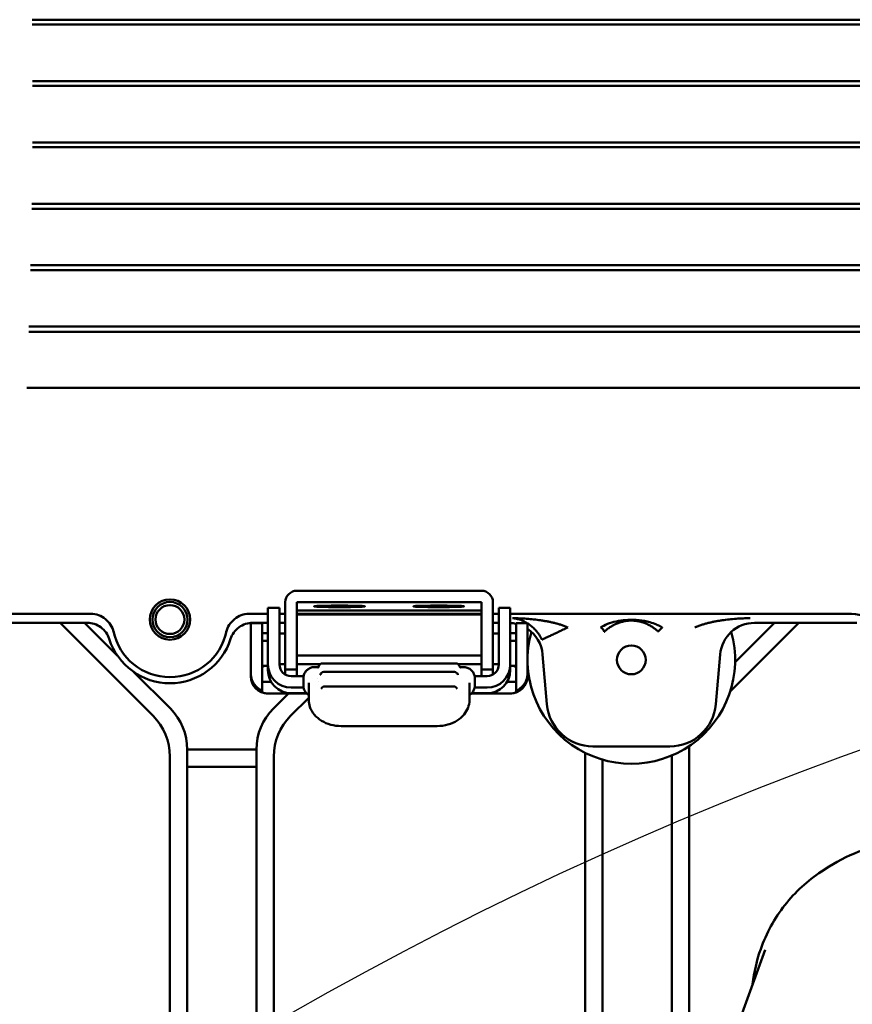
# Model space of a CAD drawing. Header units: millimetres. Extents: x 0 to 14369, y -869 to 2970.
# Tile 274 of 656: x 1736 to 1809, y 568 to 653. Entities that reach past the tile are written whole.
import ezdxf

# ---------------------------------------------------------------- set-up
doc = ezdxf.new("R2010")
doc.units = ezdxf.units.MM
doc.header["$LTSCALE"] = 10
doc.layers.add('Detailumgrenzung (ISO)', color=7, linetype='Continuous', lineweight=25)
doc.layers.add('Sichtbar (ISO)', color=7, linetype='Continuous', lineweight=50)

# ---------------------------------------------------------------- blocks, each defined once
blk = doc.blocks.new('2DDetail3')
at = {"layer": 'Detailumgrenzung (ISO)'}
blk.add_circle((191.4219, 29.8398), 30.9875, dxfattribs=at)

msp = doc.modelspace()

# ---------------------------------------------------------------- linework, layer by layer
at = {"layer": 'Sichtbar (ISO)'}
for p, q in [((1813.51, 653.4), (1737.564, 653.4)), ((1737.569, 652.984), (1813.553, 652.984)), ((1813.55, 648.072), (1737.604, 648.072)), ((1737.605, 647.661), (1813.56, 647.661)), ((1737.594, 642.335), (1813.538, 642.335)), ((1813.561, 642.747), (1737.597, 642.747)), ((1737.536, 637.006), (1813.487, 637.006)), ((1813.543, 637.425), (1737.543, 637.425)), ((1813.496, 632.106), (1737.442, 632.106)), ((1737.43, 631.674), (1813.406, 631.674)), ((1813.419, 626.79), (1737.294, 626.79)), ((1737.278, 626.338), (1813.296, 626.338)), ((1813.315, 621.477), (1737.1, 621.477)), ((1760.518, 603.882), (1776.518, 603.882)), ((1759.518, 602.883), (1759.518, 597.056)), ((1760.518, 602.883), (1776.518, 602.883)), ((1760.518, 597.056), (1760.518, 602.883)), ((1776.518, 602.883), (1776.518, 597.056)), ((1777.518, 597.056), (1777.518, 602.883)), ((1758.018, 600.48), (1758.018, 602.41)), ((1759.018, 602.41), (1758.018, 602.41)), ((1759.018, 602.41), (1759.018, 600.48)), ((1776.518, 602.173), (1760.518, 602.173)), ((1764.718, 602.589), (1763.718, 602.589)), ((1764.718, 602.47), (1763.718, 602.47)), ((1772.318, 602.589), (1773.318, 602.589)), ((1773.318, 602.47), (1772.318, 602.47)), ((1778.018, 600.48), (1778.018, 602.41)), ((1779.018, 602.41), (1778.018, 602.41)), ((1779.018, 602.41), (1779.018, 600.48)), ((1728.732, 601.098), (1742.351, 601.098)), ((1742.68, 601.885), (1729.518, 601.885)), ((1742.68, 601.885), (1729.518, 601.885)), ((1739.993, 601.098), (1748.053, 593.038)), ((1739.993, 601.098), (1748.053, 593.038)), ((1744.984, 598.229), (1742.114, 601.098)), ((1742.114, 601.098), (1744.984, 598.229)), ((1758.018, 601.885), (1756.355, 601.885)), ((1758.018, 601.885), (1756.355, 601.885)), ((1756.518, 599.149), (1756.518, 601.079)), ((1756.518, 601.079), (1757.518, 601.079)), ((1756.684, 601.098), (1758.018, 601.098)), ((1757.518, 601.079), (1757.518, 599.149)), ((1759.518, 601.885), (1759.018, 601.885)), ((1759.518, 601.885), (1759.018, 601.885)), ((1759.018, 601.098), (1759.518, 601.098)), ((1776.518, 601.885), (1760.518, 601.885)), ((1776.518, 601.885), (1760.518, 601.885)), ((1760.518, 601.832), (1776.518, 601.832)), ((1778.018, 601.885), (1777.518, 601.885)), ((1778.018, 601.885), (1777.518, 601.885)), ((1777.518, 601.098), (1778.018, 601.098)), ((1808.276, 601.885), (1779.018, 601.885)), ((1808.276, 601.885), (1779.018, 601.885)), ((1779.518, 599.149), (1779.518, 601.079)), ((1779.518, 601.079), (1780.518, 601.079)), ((1780.518, 601.079), (1780.518, 599.149)), ((1798.091, 595.148), (1804.042, 601.098)), ((1798.091, 595.148), (1804.042, 601.098)), ((1801.921, 601.098), (1798.516, 597.693)), ((1798.516, 597.693), (1801.921, 601.098)), ((1800.2, 601.098), (1809.066, 601.098)), ((1758.018, 600.48), (1758.018, 597.482)), ((1759.018, 597.482), (1759.018, 600.48)), ((1778.018, 600.48), (1778.018, 597.482)), ((1779.018, 600.48), (1779.018, 597.482)), ((1783.551, 600.485), (1783.551, 600.485)), ((1792.176, 600.698), (1791.841, 600.343)), ((1795.484, 600.485), (1795.484, 600.485)), ((1757.518, 599.544), (1758.018, 599.544)), ((1779.019, 600.194), (1779.018, 600.195)), ((1779.018, 600.195), (1779.019, 600.194)), ((1779.018, 599.544), (1779.518, 599.544)), ((1756.518, 599.149), (1756.518, 597.15)), ((1757.518, 597.15), (1757.518, 599.149)), ((1779.518, 599.149), (1779.518, 597.15)), ((1780.518, 597.15), (1780.518, 599.149)), ((1780.551, 598.662), (1780.518, 598.695)), ((1780.518, 598.695), (1780.551, 598.662)), ((1760.518, 598.276), (1776.518, 598.276)), ((1781.82, 598.364), (1782.198, 594.036)), ((1796.837, 594.036), (1797.216, 598.364)), ((1749.553, 593.66), (1746.362, 596.851)), ((1746.362, 596.851), (1749.553, 593.66)), ((1756.518, 596.709), (1756.518, 597.15)), ((1757.518, 597.38), (1758.018, 597.38)), ((1757.518, 597.15), (1757.518, 595.213)), ((1758.018, 596.993), (1758.018, 597.482)), ((1760.518, 597.056), (1759.518, 597.056)), ((1759.518, 597.056), (1759.518, 596.616)), ((1760.518, 597.508), (1762.521, 597.508)), ((1760.518, 596.482), (1760.518, 597.056)), ((1762.099, 597.269), (1762.392, 597.269)), ((1774.317, 597.583), (1762.719, 597.583)), ((1774.183, 596.84), (1762.853, 596.84)), ((1774.515, 597.508), (1776.518, 597.508)), ((1774.644, 597.269), (1774.936, 597.269)), ((1774.699, 597.214), (1774.699, 597.214)), ((1777.518, 597.056), (1776.518, 597.056)), ((1776.518, 597.056), (1776.518, 596.482)), ((1777.518, 597.056), (1777.518, 596.616)), ((1779.018, 597.482), (1779.018, 596.993)), ((1779.018, 597.38), (1779.518, 597.38)), ((1779.518, 595.213), (1779.518, 597.15)), ((1780.518, 597.15), (1780.518, 596.709)), ((1756.518, 596.468), (1756.518, 596.709)), ((1758.298, 595.972), (1757.518, 595.972)), ((1760.353, 596.482), (1760.018, 596.482)), ((1761.084, 595.682), (1761.084, 596.289)), ((1762.331, 596.235), (1762.331, 596.235)), ((1762.353, 596.055), (1762.353, 596.055)), ((1762.561, 596.61), (1762.561, 596.61)), ((1775.951, 596.289), (1775.951, 595.682)), ((1777.018, 596.482), (1776.683, 596.482)), ((1779.518, 595.972), (1778.737, 595.972)), ((1780.518, 596.709), (1780.518, 596.468)), ((1780.518, 596.574), (1780.631, 596.461)), ((1780.518, 596.574), (1780.631, 596.461)), ((1757.518, 595.213), (1757.518, 595.059)), ((1760.018, 595.483), (1760.353, 595.483)), ((1761.553, 595.908), (1761.553, 594.772)), ((1774.12, 595.591), (1762.915, 595.591)), ((1775.483, 594.772), (1775.483, 595.908)), ((1776.683, 595.483), (1777.018, 595.483)), ((1779.518, 595.059), (1779.518, 595.213)), ((1758.018, 594.973), (1761.379, 594.973)), ((1758.018, 594.968), (1761.384, 594.968)), ((1759.79, 594.968), (1758.482, 593.66)), ((1758.482, 593.66), (1759.79, 594.968)), ((1759.982, 593.038), (1761.553, 594.609)), ((1759.982, 593.038), (1761.553, 594.609)), ((1761.359, 594.994), (1760.018, 594.994)), ((1761.553, 594.772), (1761.553, 594.393)), ((1775.483, 594.393), (1775.483, 594.772)), ((1775.652, 594.968), (1779.018, 594.968)), ((1775.657, 594.973), (1779.018, 594.973)), ((1777.018, 594.994), (1775.677, 594.994)), ((1772.683, 592.147), (1764.353, 592.147)), ((1751.018, 560.145), (1751.018, 590.124)), ((1757.018, 590.124), (1751.018, 590.124)), ((1751.018, 590.124), (1751.018, 560.145)), ((1751.018, 590.124), (1757.018, 590.124)), ((1757.018, 590.124), (1757.018, 560.145)), ((1757.018, 560.145), (1757.018, 590.124)), ((1786.183, 590.385), (1792.852, 590.385)), ((1794.518, 559.266), (1794.518, 590.401)), ((1794.518, 559.266), (1794.518, 590.401)), ((1749.518, 589.503), (1749.518, 559.266)), ((1749.518, 589.503), (1749.518, 559.266)), ((1758.518, 559.266), (1758.518, 589.503)), ((1758.518, 559.266), (1758.518, 589.503)), ((1785.518, 589.822), (1785.518, 559.266)), ((1785.518, 589.822), (1785.518, 559.266)), ((1787.018, 558.645), (1787.018, 589.239)), ((1787.018, 589.239), (1787.018, 558.645)), ((1793.018, 589.593), (1793.018, 558.645)), ((1793.018, 558.645), (1793.018, 589.593)), ((1751.018, 588.624), (1757.018, 588.624)), ((1757.018, 588.624), (1751.018, 588.624)), ((1805.998, 579.53), (1806.661, 579.961)), ((1797.198, 562.004), (1801.12, 572.752))]:
    msp.add_line(p, q, dxfattribs=at)
for centre, radius in [((1749.518, 601.385), 1.75), ((1749.518, 601.385), 1.525), ((1749.518, 601.385), 1.25), ((1789.518, 597.885), 1.25)]:
    msp.add_circle(centre, radius, dxfattribs=at)
for centre, radius, start, end in [((1749.518, 601.385), 5, 191.65325, 348.34675), ((1789.518, 597.885), 9, 164.31443, 15.68557), ((1789.518, 597.885), 9, 164.31443, 15.68557), ((1749.518, 601.385), 5.524, 197.68467, 342.31533), ((1762.719, 597.283), 0.3, 90, 167.31465), ((1762.853, 596.54), 0.3, 90, 166.45342), ((1774.183, 596.54), 0.3, 13.47866, 90), ((1774.317, 597.283), 0.3, 12.6845, 90), ((1758.018, 596.468), 1.5, 180, 270), ((1779.018, 596.468), 1.5, 270, 0), ((1762.915, 595.291), 0.3, 89.99999, 162.69639), ((1774.12, 595.291), 0.3, 17.30653, 89.99999), ((1746.018, 590.124), 5, 0, 45), ((1746.018, 590.124), 5, 0, 45), ((1762.018, 590.124), 5, 135, 180), ((1762.018, 590.124), 5, 135, 180), ((1786.183, 594.385), 4, 185, 270), ((1792.852, 594.385), 4, 270, 355), ((1744.518, 589.503), 5, 0, 45), ((1744.518, 589.503), 5, 0, 45), ((1763.518, 589.503), 5, 135, 180), ((1763.518, 589.503), 5, 135, 180)]:
    msp.add_arc(centre, radius, start, end, dxfattribs=at)
for centre, major_axis, ratio, start_param, end_param in [((1760.518, 602.883), (-1, 0), 0.999391, 4.712389, 6.283185), ((1776.518, 602.883), (1, 0), 0.999391, 0, 1.570796), ((1763.718, 602.53), (-1.7, 0), 0.034899, 4.712389, 7.853982), ((1764.718, 602.53), (1.7, 0), 0.034899, 4.712389, 7.853982), ((1772.318, 602.53), (-1.7, 0), 0.034899, 4.712389, 7.853982), ((1773.318, 602.53), (1.7, 0), 0.034899, 4.712389, 7.853982), ((1778.828, 598.094), (-2.032, -2.217), 0.997483, 3.65277, 3.821274), ((1800.208, 598.094), (2.032, -2.217), 0.997483, 2.401083, 3.882103), ((1808.224, 596.882), (5.183, 0.61), 0.958126, 0.442081, 1.448614), ((1759.518, 600.24), (-2, 0), 0.034899, 0, 0.722734), ((1777.518, 600.24), (2, 0), 0.034899, 5.560451, 6.283185), ((1778.828, 598.094), (-2.032, -2.217), 0.997483, 2.401083, 3.286939), ((1759.518, 600.24), (-2, 0), 0.034899, 1.318116, 1.570796), ((1777.518, 600.24), (-2, 0), 0.034899, 1.570796, 1.823477), ((1760.018, 597.482), (-2, 0), 0.999391, 0, 1.570796), ((1760.018, 596.993), (-2, 0), 0.999391, 0, 1.570796), ((1760.018, 597.482), (-1, 0), 0.999391, 0, 1.570796), ((1762.185, 597.473), (0.151, -0.259), 0.879399, 0.000207, 0.000319), ((1777.018, 597.482), (2, 0), 0.999391, 4.712389, 6.283185), ((1777.018, 597.482), (1, 0), 0.999391, 4.712411, 6.283131), ((1777.018, 596.993), (2, 0), 0.999391, 4.712389, 6.283185)]:
    msp.add_ellipse(centre, major_axis=major_axis, ratio=ratio, start_param=start_param, end_param=end_param, dxfattribs=at)
for points, knots in [([(1744.255, 599.707), (1744.193, 599.902), (1744.1, 600.087), (1743.857, 600.431), (1743.704, 600.586), (1743.356, 600.841), (1743.162, 600.939), (1742.76, 601.067), (1742.556, 601.098), (1742.351, 601.098)], [-0.2527669, -0.2527669, -0.2527669, -0.2527669, -0.1911591, -0.1911591, -0.1263217, -0.1263217, -0.0615475, -0.0615475, -0.000001, -0.000001, -0.000001, -0.000001]), ([(1742.68, 601.885), (1742.904, 601.882), (1743.126, 601.838), (1743.546, 601.679), (1743.743, 601.565), (1744.093, 601.283), (1744.247, 601.114), (1744.493, 600.738), (1744.584, 600.531), (1744.634, 600.312)], [-0.2694348, -0.2694348, -0.2694348, -0.2694348, -0.2021657, -0.2021657, -0.1347682, -0.1347682, -0.0673074, -0.0673074, -0.0000015, -0.0000015, -0.0000015, -0.0000015]), ([(1754.401, 600.312), (1754.452, 600.531), (1754.543, 600.738), (1754.788, 601.114), (1754.942, 601.283), (1755.292, 601.565), (1755.49, 601.679), (1755.909, 601.838), (1756.131, 601.882), (1756.355, 601.885)], [-0.2694271, -0.2694271, -0.2694271, -0.2694271, -0.2021233, -0.2021233, -0.1346647, -0.1346647, -0.0672687, -0.0672687, -0.000001, -0.000001, -0.000001, -0.000001]), ([(1756.684, 601.098), (1756.479, 601.098), (1756.275, 601.067), (1755.874, 600.939), (1755.68, 600.841), (1755.331, 600.586), (1755.178, 600.431), (1754.935, 600.087), (1754.843, 599.902), (1754.78, 599.707)], [-0.2527723, -0.2527723, -0.2527723, -0.2527723, -0.1912178, -0.1912178, -0.1264351, -0.1264351, -0.0616034, -0.0616034, -0.000001, -0.000001, -0.000001, -0.000001]), ([(1780.484, 601.079), (1780.418, 601.119), (1780.221, 601.23), (1779.937, 601.352), (1779.57, 601.455), (1779.392, 601.485), (1779.267, 601.5), (1779.208, 601.505)], [0.6036883, 0.6036883, 0.6036883, 0.6036883, 0.6629062, 0.7600856, 0.8591712, 0.9295837, 1, 1, 1, 1]), ([(1779.208, 601.505), (1779.31, 601.504), (1779.412, 601.502), (1779.515, 601.5), (1779.617, 601.497), (1779.719, 601.494), (1779.822, 601.49)], [0.0000004, 0.0000004, 0.0000004, 0.0000004, 0.062938, 0.062938, 0.062938, 0.1259448, 0.1259448, 0.1259448, 0.1259448]), ([(1779.822, 601.49), (1780.026, 601.482), (1780.23, 601.471), (1780.434, 601.456), (1780.638, 601.441), (1780.841, 601.422), (1781.044, 601.399), (1781.246, 601.377), (1781.449, 601.35), (1781.651, 601.319), (1781.751, 601.304), (1781.852, 601.288), (1781.952, 601.271), (1782.052, 601.254), (1782.152, 601.237), (1782.252, 601.218), (1782.352, 601.199), (1782.452, 601.18), (1782.551, 601.158), (1782.65, 601.137), (1782.749, 601.115), (1782.848, 601.09), (1782.947, 601.066), (1783.045, 601.04), (1783.143, 601.012), (1783.242, 600.985), (1783.339, 600.955), (1783.437, 600.923), (1783.534, 600.891), (1783.632, 600.857), (1783.728, 600.821), (1783.776, 600.803), (1783.825, 600.784), (1783.873, 600.765), (1783.897, 600.755), (1783.921, 600.746), (1783.945, 600.736), (1783.969, 600.726), (1783.993, 600.716), (1784.017, 600.706)], [0.1259448, 0.1259448, 0.1259448, 0.1259448, 0.2519458, 0.2519458, 0.2519458, 0.3776246, 0.3776246, 0.3776246, 0.5027255, 0.5027255, 0.5027255, 0.5650297, 0.5650297, 0.5650297, 0.6271767, 0.6271767, 0.6271767, 0.6891933, 0.6891933, 0.6891933, 0.7511279, 0.7511279, 0.7511279, 0.8130558, 0.8130558, 0.8130558, 0.8750836, 0.8750836, 0.8750836, 0.9373472, 0.9373472, 0.9373472, 0.9686172, 0.9686172, 0.9686172, 0.9842938, 0.9842938, 0.9842938, 1, 1, 1, 1]), ([(1787.118, 600.85), (1787.554, 601.079), (1788.057, 601.224), (1788.591, 601.299), (1788.863, 601.337), (1789.143, 601.358), (1789.417, 601.361), (1789.58, 601.363), (1789.741, 601.359), (1789.902, 601.349), (1790, 601.344), (1790.097, 601.337), (1790.194, 601.327), (1790.507, 601.295), (1790.821, 601.237), (1791.114, 601.156), (1791.322, 601.099), (1791.52, 601.03), (1791.71, 600.946)], [0, 0, 0, 0, 0.33317, 0.33317, 0.33317, 0.502775, 0.502775, 0.502775, 0.603786, 0.603786, 0.603786, 0.664764, 0.664764, 0.664764, 0.860497, 0.860497, 0.860497, 1, 1, 1, 1]), ([(1791.841, 600.343), (1791.839, 600.345), (1791.834, 600.35), (1791.827, 600.357), (1791.813, 600.37), (1791.784, 600.397), (1791.755, 600.423), (1791.726, 600.449), (1791.665, 600.501), (1791.607, 600.549), (1791.542, 600.599), (1791.479, 600.646), (1791.347, 600.738), (1791.215, 600.819), (1791.073, 600.898), (1790.934, 600.971), (1790.783, 601.037), (1790.636, 601.095), (1790.477, 601.148), (1790.398, 601.17), (1790.315, 601.193), (1790.238, 601.212), (1790.155, 601.23), (1790.115, 601.238), (1790.072, 601.246), (1790.032, 601.252), (1789.99, 601.259), (1789.949, 601.265), (1789.909, 601.27), (1789.867, 601.275), (1789.845, 601.278), (1789.824, 601.28), (1789.782, 601.284), (1789.742, 601.287), (1789.698, 601.29), (1789.657, 601.292), (1789.571, 601.295), (1789.491, 601.295), (1789.404, 601.293), (1789.321, 601.29), (1789.152, 601.275), (1788.993, 601.252), (1788.83, 601.221), (1788.665, 601.179), (1788.507, 601.133), (1788.206, 601.024), (1787.924, 600.88), (1787.784, 600.798), (1787.651, 600.714), (1787.522, 600.621), (1787.465, 600.574), (1787.399, 600.523), (1787.342, 600.476), (1787.282, 600.423), (1787.254, 600.398), (1787.224, 600.371), (1787.211, 600.358), (1787.202, 600.349), (1787.197, 600.345)], [0.0000023, 0.0000023, 0.0000023, 0.0000023, 0.0057363, 0.0118195, 0.0204221, 0.0325912, 0.0447672, 0.0569518, 0.0741931, 0.0914545, 0.1087381, 0.1260456, 0.1505786, 0.1752005, 0.1999235, 0.2247747, 0.2497718, 0.2749302, 0.3002013, 0.3181015, 0.3360096, 0.3539194, 0.3718215, 0.3844725, 0.3971166, 0.4097503, 0.4223693, 0.434975, 0.4475674, 0.4601444, 0.4690311, 0.4779138, 0.4904671, 0.503008, 0.5155371, 0.5280544, 0.5457317, 0.5633868, 0.5810368, 0.5986995, 0.6237258, 0.6488367, 0.6740275, 0.699267, 0.7245044, 0.7600064, 0.7950884, 0.8197224, 0.8442688, 0.868738, 0.8860086, 0.9032508, 0.9204784, 0.9376949, 0.9498643, 0.9620312, 0.9706335, 0.9786918, 0.9786918, 0.9786918, 0.9786918]), ([(1789.873, 601.351), (1789.871, 601.351), (1789.868, 601.351), (1789.859, 601.35), (1789.852, 601.35), (1789.835, 601.349), (1789.825, 601.348), (1789.801, 601.348), (1789.788, 601.348), (1789.761, 601.349), (1789.747, 601.349), (1789.694, 601.351), (1789.654, 601.351), (1789.494, 601.353), (1789.373, 601.351), (1789.246, 601.345), (1789.237, 601.345), (1789.222, 601.344), (1789.216, 601.344), (1789.208, 601.343), (1789.206, 601.343), (1789.204, 601.343), (1789.204, 601.343), (1789.204, 601.343), (1789.203, 601.343), (1789.203, 601.343), (1789.203, 601.343), (1789.203, 601.343), (1789.203, 601.343), (1789.203, 601.343)], [0.00135185, 0.00135185, 0.00135185, 0.00135185, 0.00215591, 0.00215591, 0.00478965, 0.00478965, 0.00811883, 0.00811883, 0.01214757, 0.01214757, 0.01614805, 0.01614805, 0.02815021, 0.02815021, 0.06419474, 0.06419474, 0.06680752, 0.06680752, 0.06876889, 0.06876889, 0.06934566, 0.06934566, 0.06940757, 0.06940757, 0.06946612, 0.06946612, 0.06949294, 0.06949294, 0.06950952, 0.06950952, 0.06950952, 0.06950952]), ([(1790.028, 601.337), (1790.028, 601.337), (1790.028, 601.337), (1790.028, 601.337), (1790.028, 601.337), (1790.027, 601.337), (1790.027, 601.337), (1790.025, 601.337), (1790.024, 601.338), (1790.02, 601.338), (1790.017, 601.339), (1790.01, 601.34), (1790.006, 601.341), (1789.999, 601.342), (1789.996, 601.343), (1789.992, 601.343), (1789.99, 601.343), (1789.989, 601.344), (1789.989, 601.344), (1789.988, 601.344)], [0.153875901, 0.153875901, 0.153875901, 0.153875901, 0.154012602, 0.154012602, 0.154232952, 0.154232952, 0.154555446, 0.154555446, 0.155104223, 0.155104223, 0.156231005, 0.156231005, 0.157917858, 0.157917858, 0.159330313, 0.159330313, 0.160106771, 0.160106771, 0.16049333, 0.16049333, 0.16049333, 0.16049333]), ([(1795.018, 600.706), (1795.042, 600.716), (1795.066, 600.726), (1795.09, 600.736), (1795.114, 600.746), (1795.138, 600.755), (1795.162, 600.765), (1795.211, 600.784), (1795.259, 600.803), (1795.307, 600.821), (1795.404, 600.857), (1795.501, 600.891), (1795.599, 600.922), (1795.696, 600.954), (1795.794, 600.984), (1795.892, 601.012), (1795.99, 601.04), (1796.089, 601.066), (1796.187, 601.09), (1796.286, 601.114), (1796.385, 601.137), (1796.485, 601.158), (1796.533, 601.169), (1796.582, 601.179), (1796.631, 601.189), (1796.682, 601.199), (1796.732, 601.209), (1796.783, 601.219), (1796.883, 601.238), (1796.983, 601.256), (1797.083, 601.273), (1797.184, 601.29), (1797.284, 601.306), (1797.385, 601.32), (1797.587, 601.35), (1797.789, 601.376), (1797.991, 601.398), (1798.195, 601.421), (1798.398, 601.439), (1798.601, 601.454), (1798.805, 601.47), (1799.01, 601.481), (1799.214, 601.49), (1799.316, 601.494), (1799.418, 601.497), (1799.521, 601.5), (1799.623, 601.502), (1799.725, 601.504), (1799.828, 601.505)], [0, 0, 0, 0, 0.015705, 0.015705, 0.015705, 0.03138, 0.03138, 0.03138, 0.062649, 0.062649, 0.062649, 0.124911, 0.124911, 0.124911, 0.18694, 0.18694, 0.18694, 0.24887, 0.24887, 0.24887, 0.310808, 0.310808, 0.310808, 0.341196, 0.341196, 0.341196, 0.372827, 0.372827, 0.372827, 0.434978, 0.434978, 0.434978, 0.497285, 0.497285, 0.497285, 0.622389, 0.622389, 0.622389, 0.748068, 0.748068, 0.748068, 0.874064, 0.874064, 0.874064, 0.937067, 0.937067, 0.937067, 1, 1, 1, 1]), ([(1781.764, 599.635), (1781.753, 599.659), (1781.73, 599.708), (1781.693, 599.779), (1781.62, 599.916), (1781.471, 600.151), (1781.321, 600.346), (1781.172, 600.517), (1781.028, 600.663), (1780.886, 600.792), (1780.736, 600.911), (1780.634, 600.986), (1780.544, 601.043), (1780.518, 601.059)], [0, 0, 0, 0, 0.0350303, 0.0697684, 0.1183592, 0.1859102, 0.2519461, 0.316121, 0.3790698, 0.4418563, 0.5051186, 0.5692249, 0.5936585, 0.5936585, 0.5936585, 0.5936585]), ([(1781.764, 599.635), (1781.774, 599.639), (1781.82, 599.661), (1781.972, 599.734), (1782.2, 599.842), (1782.491, 599.98), (1782.829, 600.141), (1783.204, 600.319), (1783.602, 600.508), (1783.879, 600.64), (1784.017, 600.706)], [0, 0, 0, 0, 0.1240519, 0.2481454, 0.373514, 0.4999961, 0.6264822, 0.7518528, 0.8759476, 0.9999991, 0.9999991, 0.9999991, 0.9999991]), ([(1787.118, 600.85), (1787.074, 600.827), (1787.03, 600.803), (1786.965, 600.765), (1786.944, 600.752), (1786.9, 600.724), (1786.881, 600.712), (1786.859, 600.702)], [-0.02489954, -0.02489954, -0.02489954, -0.02489954, -0.01282078, -0.01282078, -0.00679499, -0.00679499, -0.00006743, -0.00006743, -0.00006743, -0.00006743]), ([(1787.168, 600.317), (1787.17, 600.319), (1787.171, 600.322), (1787.172, 600.325), (1787.173, 600.332), (1787.173, 600.341), (1787.17, 600.352), (1787.165, 600.368), (1787.155, 600.389), (1787.142, 600.414), (1787.116, 600.463), (1787.077, 600.529), (1787.01, 600.591), (1786.97, 600.627), (1786.922, 600.662), (1786.873, 600.693), (1786.869, 600.695), (1786.866, 600.697), (1786.86, 600.701)], [0, 0, 0, 0, 0.0561473, 0.0561473, 0.0561473, 0.1833745, 0.1833745, 0.1833745, 0.3757024, 0.3757024, 0.3757024, 0.7594031, 0.7594031, 0.7594031, 0.9839239, 0.9839239, 0.9839239, 0.9993077, 0.9993077, 0.9993077, 0.9993077]), ([(1787.197, 600.345), (1787.197, 600.345), (1787.191, 600.34), (1787.182, 600.331), (1787.175, 600.324), (1787.17, 600.319), (1787.168, 600.317)], [0.97869177, 0.97869177, 0.97869177, 0.97869177, 0.97923529, 0.98783661, 0.99391846, 1, 1, 1, 1]), ([(1791.71, 600.946), (1791.724, 600.94), (1791.737, 600.934), (1791.751, 600.928), (1791.777, 600.917), (1791.802, 600.906), (1791.828, 600.895), (1791.853, 600.884), (1791.878, 600.873), (1791.903, 600.861), (1791.928, 600.85), (1791.952, 600.838), (1791.976, 600.826), (1792, 600.813), (1792.024, 600.801), (1792.047, 600.788), (1792.059, 600.781), (1792.07, 600.775), (1792.082, 600.768), (1792.093, 600.761), (1792.105, 600.755), (1792.116, 600.748), (1792.128, 600.741), (1792.139, 600.734), (1792.15, 600.727), (1792.156, 600.724), (1792.161, 600.72), (1792.167, 600.717), (1792.17, 600.715), (1792.172, 600.713), (1792.175, 600.711), (1792.178, 600.71), (1792.181, 600.708), (1792.183, 600.706)], [0.0000082, 0.0000082, 0.0000082, 0.0000082, 0.081841, 0.081841, 0.081841, 0.2348675, 0.2348675, 0.2348675, 0.387894, 0.387894, 0.387894, 0.5409205, 0.5409205, 0.5409205, 0.693947, 0.693947, 0.693947, 0.7704603, 0.7704603, 0.7704603, 0.8469735, 0.8469735, 0.8469735, 0.9234868, 0.9234868, 0.9234868, 0.9617434, 0.9617434, 0.9617434, 0.9808717, 0.9808717, 0.9808717, 1, 1, 1, 1]), ([(1757.518, 597.237), (1757.518, 597.27), (1757.568, 597.305), (1757.714, 597.352), (1757.769, 597.366), (1757.831, 597.38)], [0.3032271, 0.3032271, 0.3032271, 0.3032271, 0.3794019, 0.3794019, 0.4127816, 0.4127816, 0.4127816, 0.4127816]), ([(1761.084, 596.289), (1761.084, 596.393), (1761.102, 596.498), (1761.167, 596.693), (1761.216, 596.786), (1761.339, 596.949), (1761.415, 597.022), (1761.584, 597.142), (1761.68, 597.189), (1761.883, 597.253), (1761.992, 597.269), (1762.099, 597.269)], [0, 0, 0, 0, 0.0311498, 0.0311498, 0.0617589, 0.0617589, 0.0925112, 0.0925112, 0.1239644, 0.1239644, 0.1562422, 0.1562422, 0.1562422, 0.1562422]), ([(1762.325, 597.209), (1762.325, 597.209), (1762.326, 597.209), (1762.329, 597.21), (1762.332, 597.212), (1762.336, 597.214)], [0.005950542, 0.005950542, 0.005950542, 0.005950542, 0.009237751, 0.009237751, 0.013916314, 0.013916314, 0.013916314, 0.013916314]), ([(1762.336, 597.214), (1762.344, 597.219), (1762.355, 597.227), (1762.379, 597.25), (1762.391, 597.266), (1762.412, 597.303), (1762.421, 597.325), (1762.426, 597.349)], [0, 0, 0, 0, 0.00890408, 0.00890408, 0.01733803, 0.01733803, 0.02618524, 0.02618524, 0.02618524, 0.02618524]), ([(1774.61, 597.349), (1774.616, 597.319), (1774.628, 597.292), (1774.656, 597.251), (1774.671, 597.235), (1774.689, 597.221), (1774.695, 597.217), (1774.699, 597.214)], [0, 0, 0, 0, 0.01097072, 0.01097072, 0.02103007, 0.02103007, 0.02616928, 0.02616928, 0.02616928, 0.02616928]), ([(1774.936, 597.269), (1775.053, 597.269), (1775.171, 597.25), (1775.388, 597.175), (1775.49, 597.12), (1775.664, 596.983), (1775.738, 596.902), (1775.853, 596.724), (1775.896, 596.626), (1775.941, 596.448), (1775.951, 596.368), (1775.951, 596.289)], [0, 0, 0, 0, 0.0350529, 0.0350529, 0.0688725, 0.0688725, 0.1012263, 0.1012263, 0.1324782, 0.1324782, 0.1562194, 0.1562194, 0.1562194, 0.1562194]), ([(1779.204, 597.38), (1779.267, 597.366), (1779.321, 597.352), (1779.468, 597.305), (1779.518, 597.27), (1779.518, 597.237)], [0.8006792, 0.8006792, 0.8006792, 0.8006792, 0.8340589, 0.8340589, 0.9102337, 0.9102337, 0.9102337, 0.9102337]), ([(1756.518, 596.709), (1756.518, 596.656), (1756.52, 596.602), (1756.545, 596.361), (1756.597, 596.186), (1756.767, 595.825), (1756.903, 595.642), (1757.227, 595.357), (1757.383, 595.269), (1757.518, 595.213)], [-0.11853239, -0.11853239, -0.11853239, -0.11853239, -0.11267192, -0.11267192, -0.09195815, -0.09195815, -0.06507861, -0.06507861, -0.04068652, -0.04068652, -0.04068652, -0.04068652]), ([(1761.104, 596.485), (1761.012, 596.485), (1760.916, 596.484), (1760.7, 596.483), (1760.579, 596.482), (1760.447, 596.482), (1760.437, 596.482), (1760.405, 596.482), (1760.383, 596.482), (1760.359, 596.482), (1760.357, 596.482), (1760.354, 596.482), (1760.354, 596.482), (1760.353, 596.482), (1760.353, 596.482), (1760.353, 596.482), (1760.353, 596.482), (1760.353, 596.482), (1760.353, 596.482), (1760.353, 596.482)], [-0.07716398, -0.07716398, -0.07716398, -0.07716398, -0.04705593, -0.04705593, -0.01046133, -0.01046133, -0.00739708, -0.00739708, -0.00082672, -0.00082672, -0.00016439, -0.00016439, -0.00008771, -0.00008771, -0.00003998, -0.00003998, -0.00001889, -0.00001889, -0.000001, -0.000001, -0.000001, -0.000001]), ([(1762.548, 596.579), (1762.548, 596.579), (1762.549, 596.581), (1762.554, 596.589), (1762.558, 596.598), (1762.561, 596.61)], [0.02485116, 0.02485116, 0.02485116, 0.02485116, 0.03075646, 0.03075646, 0.03925428, 0.03925428, 0.03925428, 0.03925428]), ([(1774.474, 596.61), (1774.476, 596.602), (1774.479, 596.595), (1774.485, 596.583), (1774.487, 596.579), (1774.487, 596.579)], [0, 0, 0, 0, 0.00599817, 0.00599817, 0.01436853, 0.01436853, 0.01436853, 0.01436853]), ([(1776.683, 596.482), (1776.683, 596.482), (1776.683, 596.482), (1776.682, 596.482), (1776.682, 596.482), (1776.682, 596.482), (1776.682, 596.482), (1776.682, 596.482), (1776.681, 596.482), (1776.679, 596.482), (1776.677, 596.482), (1776.653, 596.482), (1776.631, 596.482), (1776.599, 596.482), (1776.588, 596.482), (1776.446, 596.483), (1776.315, 596.483), (1776.1, 596.484), (1776.014, 596.485), (1775.931, 596.485)], [-0.32085645, -0.32085645, -0.32085645, -0.32085645, -0.32083855, -0.32083855, -0.32081742, -0.32081742, -0.32076964, -0.32076964, -0.32069288, -0.32069288, -0.3200298, -0.3200298, -0.31345199, -0.31345199, -0.31038427, -0.31038427, -0.27073608, -0.27073608, -0.24360745, -0.24360745, -0.24360745, -0.24360745]), ([(1780.518, 596.709), (1780.518, 596.6), (1780.506, 596.493), (1780.447, 596.21), (1780.382, 596.047), (1780.188, 595.711), (1780.045, 595.554), (1779.761, 595.331), (1779.633, 595.261), (1779.518, 595.213)], [0.29680528, 0.29680528, 0.29680528, 0.29680528, 0.31002829, 0.31002829, 0.33307659, 0.33307659, 0.36463144, 0.36463144, 0.39136167, 0.39136167, 0.39136167, 0.39136167]), ([(1760.353, 595.483), (1760.353, 595.483), (1760.353, 595.483), (1760.353, 595.483), (1760.353, 595.483), (1760.353, 595.483), (1760.353, 595.483), (1760.353, 595.483), (1760.354, 595.483), (1760.355, 595.483), (1760.356, 595.483), (1760.371, 595.483), (1760.384, 595.483), (1760.403, 595.483), (1760.409, 595.483), (1760.586, 595.483), (1760.755, 595.484), (1760.982, 595.485), (1761.044, 595.485), (1761.105, 595.484)], [-0.32905368, -0.32905368, -0.32905368, -0.32905368, -0.32904256, -0.32904256, -0.32902949, -0.32902949, -0.32899544, -0.32899544, -0.32894225, -0.32894225, -0.32854098, -0.32854098, -0.32460896, -0.32460896, -0.32276743, -0.32276743, -0.27154618, -0.27154618, -0.25173835, -0.25173835, -0.25173835, -0.25173835]), ([(1761.553, 594.827), (1761.506, 594.859), (1761.461, 594.894), (1761.33, 595.016), (1761.253, 595.116), (1761.144, 595.326), (1761.109, 595.437), (1761.087, 595.593), (1761.084, 595.638), (1761.084, 595.682)], [0.0217071, 0.0217071, 0.0217071, 0.0217071, 0.0386382, 0.0386382, 0.0754364, 0.0754364, 0.1095163, 0.1095163, 0.1227722, 0.1227722, 0.1227722, 0.1227722]), ([(1775.951, 595.682), (1775.951, 595.578), (1775.934, 595.472), (1775.868, 595.274), (1775.819, 595.179), (1775.694, 595.005), (1775.616, 594.925), (1775.513, 594.848), (1775.498, 594.837), (1775.483, 594.827)], [0, 0, 0, 0, 0.0312732, 0.0312732, 0.0626469, 0.0626469, 0.0955366, 0.0955366, 0.101112, 0.101112, 0.101112, 0.101112]), ([(1775.931, 595.484), (1775.992, 595.485), (1776.055, 595.485), (1776.281, 595.484), (1776.45, 595.483), (1776.626, 595.483), (1776.632, 595.483), (1776.651, 595.483), (1776.664, 595.483), (1776.679, 595.483), (1776.68, 595.483), (1776.682, 595.483), (1776.682, 595.483), (1776.682, 595.483), (1776.682, 595.483), (1776.683, 595.483), (1776.683, 595.483), (1776.683, 595.483), (1776.683, 595.483), (1776.683, 595.483)], [-0.07722117, -0.07722117, -0.07722117, -0.07722117, -0.0572933, -0.0572933, -0.00628003, -0.00628003, -0.00444062, -0.00444062, -0.00051312, -0.00051312, -0.00011231, -0.00011231, -0.00005918, -0.00005918, -0.00002517, -0.00002517, -0.00001211, -0.00001211, -0.000001, -0.000001, -0.000001, -0.000001]), ([(1764.353, 592.147), (1764.05, 592.147), (1763.743, 592.188), (1763.173, 592.345), (1762.903, 592.461), (1762.424, 592.753), (1762.21, 592.932), (1761.863, 593.34), (1761.726, 593.576), (1761.584, 594.008), (1761.553, 594.202), (1761.553, 594.393)], [0, 0, 0, 0, 0.0908864, 0.0908864, 0.1803365, 0.1803365, 0.2703361, 0.2703361, 0.3614584, 0.3614584, 0.4281965, 0.4281965, 0.4281965, 0.4281965]), ([(1775.483, 594.393), (1775.483, 594.17), (1775.439, 593.943), (1775.277, 593.523), (1775.157, 593.325), (1774.847, 592.954), (1774.646, 592.781), (1774.181, 592.485), (1773.908, 592.362), (1773.322, 592.192), (1773, 592.147), (1772.683, 592.147)], [0, 0, 0, 0, 0.0778666, 0.0778666, 0.1558458, 0.1558458, 0.2417661, 0.2417661, 0.3329717, 0.3329717, 0.4282123, 0.4282123, 0.4282123, 0.4282123]), ([(1806.661, 579.961), (1807.586, 580.562), (1808.587, 581.045), (1810.681, 581.747), (1811.775, 581.967), (1813.989, 582.13), (1815.11, 582.074), (1817.313, 581.688), (1818.395, 581.359), (1820.456, 580.449), (1821.434, 579.868), (1822.333, 579.178)], [0, 0, 0, 0, 0.243978, 0.243978, 0.487956, 0.487956, 0.731933, 0.731933, 0.975911, 0.975911, 1.219889, 1.219889, 1.219889, 1.219889]), ([(1805.998, 579.53), (1804.788, 578.745), (1803.71, 577.758), (1801.923, 575.48), (1801.215, 574.19), (1800.383, 571.833), (1800.149, 570.81), (1800.032, 569.77)], [6.2831853, 6.2831853, 6.2831853, 6.2831853, 6.6023815, 6.6023815, 6.9217568, 6.9217568, 7.1492069, 7.1492069, 7.1492069, 7.1492069])]:
    msp.add_open_spline(points, degree=3, knots=knots, dxfattribs=at)
for points in [[(1789.844, 601.352), (1789.844, 601.352), (1789.844, 601.352), (1789.844, 601.352)], [(1789.988, 601.344), (1789.988, 601.344), (1789.988, 601.344), (1789.988, 601.344)], [(1789.996, 601.343), (1789.997, 601.343), (1789.997, 601.343), (1789.997, 601.343)], [(1799.555, 601.501), (1799.481, 601.499), (1799.408, 601.497), (1799.334, 601.494)], [(1759.018, 597.499), (1759.184, 597.505), (1759.354, 597.508), (1759.518, 597.508)], [(1762.426, 597.349), (1762.426, 597.349), (1762.426, 597.349), (1762.426, 597.349)], [(1774.699, 597.214), (1774.706, 597.21), (1774.71, 597.209), (1774.71, 597.209)], [(1777.518, 597.508), (1777.681, 597.508), (1777.851, 597.505), (1778.018, 597.499)], [(1758.018, 594.973), (1757.858, 594.973), (1757.675, 595.005), (1757.518, 595.059)], [(1779.518, 595.059), (1779.361, 595.005), (1779.177, 594.973), (1779.018, 594.973)]]:
    msp.add_open_spline(points, degree=3, dxfattribs=at)

# ---------------------------------------------------------------- block references
at = {"layer": 'Detailumgrenzung (ISO)', "xscale": 10, "yscale": 10, "zscale": 10}
msp.add_blockref('2DDetail3', (0, 0), dxfattribs=at)

doc.saveas('drawing.dxf')
